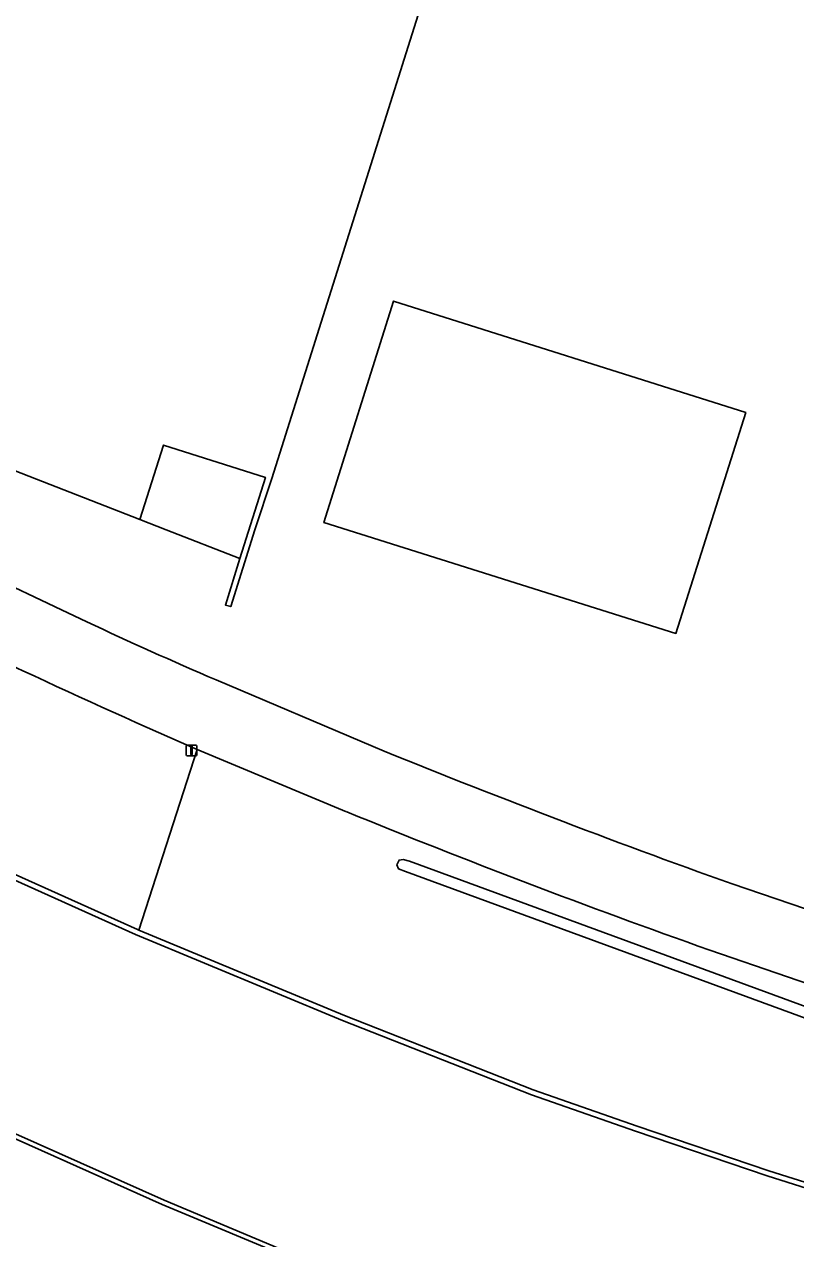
# Model space of a CAD drawing. Extents: x 157692 to 159674, y 381452 to 383291.
# Drawn here: x 158236.1 to 158309.2, y 382932.8 to 383047.9 of the extents above; entities that cross this region are included whole.
import ezdxf

# ---------------------------------------------------------------- set-up
doc = ezdxf.new("R2010")
doc.units = 0
for name, color, linetype in [('IMGEO_Erf', 7, 'Continuous'), ('IMGEO_Greppel_droge_sloot', 7, 'Continuous'), ('IMGEO_Groenvoorziening', 7, 'Continuous'), ('IMGEO_Kademuur', 7, 'Continuous'), ('IMGEO_Lichtmast', 7, 'Continuous'), ('IMGEO_Open_loods', 7, 'Continuous'), ('IMGEO_Pand', 7, 'Continuous'), ('IMGEO_Pand_overbouw', 7, 'Continuous'), ('IMGEO_Rijbaan_lokaal_open', 7, 'Continuous'), ('IMGEO_Waterloop', 7, 'Continuous')]:
    doc.layers.add(name, color=color, linetype=linetype)

msp = doc.modelspace()

# ---------------------------------------------------------------- linework, layer by layer
at = {"layer": 'IMGEO_Erf'}
for points in [[(158281.7, 383074.95), (158259.59, 383004.85), (158257.97, 383000), (158255.69, 382992.71), (158255.18, 382992.86), (158256.56, 382997.27), (158258.97, 383004.95), (158249.3, 383008.02), (158247.07, 383000.97), (158231.91, 383006.88)], [(158146.53, 383044.61), (158151.64, 383041.21), (158156.96, 383037.75), (158159.66, 383036.04), (158166.83, 383031.55), (158169.55, 383029.89), (158175.46, 383026.32), (158180.69, 383023.21), (158183.29, 383021.69), (158187.42, 383019.31), (158190.83, 383017.41), (158193.46, 383015.97), (158199.57, 383012.67), (158204.83, 383009.88), (158207.95, 383008.22), (158215.02, 383004.52), (158217.32, 383003.32), (158223.99, 382999.98), (158229.31, 382997.33), (158232.57, 382995.77), (158239.63, 382992.41), (158242.03, 382991.28)], [(158254.3, 382985.77), (158269.18, 382979.45)], [(158303.21, 382966.44), (158318.41, 382961.27)]]:
    msp.add_lwpolyline(points, dxfattribs=at)
msp.add_lwpolyline([(158297.87, 382990.18), (158264.51, 383000.68), (158271.11, 383021.66), (158304.49, 383011.1)], close=True, dxfattribs=at)
for centre, radius, start, end in [((158401.79, 383330.62), 375.07, 244.7901, 246.8434), ((158575.8, 383730.41), 811.15, 247.78958, 250.36263)]:
    msp.add_arc(centre, radius, start, end, dxfattribs=at)
at = {"layer": 'IMGEO_Greppel_droge_sloot'}
msp.add_lwpolyline([(158409.89, 382928.76), (158388.27, 382933.07), (158338.47, 382945.76), (158315.21, 382952.96), (158272.62, 382968.58), (158272.02, 382968.75), (158271.64, 382968.7), (158271.42, 382968.25), (158271.59, 382967.86), (158272.26, 382967.61), (158314.88, 382951.99), (158338.19, 382944.77), (158388.04, 382932.07), (158409.69, 382927.75), (158410.37, 382927.63), (158410.7, 382927.73), (158410.77, 382928.26), (158410.47, 382928.64)], close=True, dxfattribs=at)
at = {"layer": 'IMGEO_Groenvoorziening'}
for points in [[(158152.57, 383032.48), (158143.02, 383018.4), (158145.53, 383016.7), (158150.42, 383013.45), (158154.94, 383010.5), (158160.51, 383007.08), (158165.87, 383003.81), (158165.61, 383003.38), (158171.36, 383000), (158191.49, 382988.54), (158191.73, 382988.97), (158203.99, 382982.19), (158214.27, 382977.04), (158224.25, 382972.26), (158246.86, 382962.1), (158246.97, 382962.05), (158252.5, 382979.18), (158252.06, 382979.36)], [(158315.97, 382912.02), (158300.51, 382916.97), (158285.61, 382921.9), (158274.04, 382926.02), (158262.29, 382930.58), (158249.2, 382936.06), (158225.08, 382946.84), (158207.45, 382955.3), (158195.28, 382961.36), (158180.09, 382969.33), (158165.34, 382977.67), (158153.02, 382985.03), (158145.34, 382989.86)], [(158266.67, 382973.28), (158252.5, 382979.18), (158246.97, 382962.05), (158266.47, 382953.96), (158284.36, 382946.92), (158294.21, 382943.48), (158306.69, 382939.23), (158319.33, 382935.25), (158331.58, 382931.65), (158350.51, 382926.44), (158364.05, 382922.86), (158367.63, 382921.95), (158372.99, 382920.66), (158388.57, 382917.11), (158403.72, 382913.76), (158420.75, 382909.94), (158426.64, 382908.64), (158442.31, 382905.52), (158464.37, 382901.18), (158500.39, 382893.71), (158563.14, 382880.71), (158576.77, 382877.82), (158600.24, 382873.11), (158617.43, 382869.5)], [(158315.8, 382955.11), (158301.08, 382960.17)]]:
    msp.add_lwpolyline(points, dxfattribs=at)
msp.add_lwpolyline([(158409.89, 382928.76), (158410.47, 382928.64), (158410.77, 382928.26), (158410.7, 382927.73), (158410.37, 382927.63), (158409.69, 382927.75), (158388.04, 382932.07), (158338.19, 382944.77), (158314.88, 382951.99), (158272.26, 382967.61), (158271.59, 382967.86), (158271.42, 382968.25), (158271.64, 382968.7), (158272.02, 382968.75), (158272.62, 382968.58), (158315.21, 382952.96), (158338.47, 382945.76), (158388.27, 382933.07)], close=True, dxfattribs=at)
for centre, radius, start, end in [((158526.5, 383607.52), 685.49, 243.25234, 246.39984), ((158552.96, 383672.97), 756, 247.74752, 250.53871)]:
    msp.add_arc(centre, radius, start, end, dxfattribs=at)
at = {"layer": 'IMGEO_Kademuur'}
for points in [[(158145.34, 382989.86), (158153.02, 382985.03), (158165.34, 382977.67), (158180.09, 382969.33), (158195.28, 382961.36), (158207.45, 382955.3), (158225.08, 382946.84), (158249.2, 382936.06), (158262.29, 382930.58), (158274.04, 382926.02), (158285.61, 382921.9), (158300.51, 382916.97), (158315.97, 382912.02)], [(158316.1, 382912.42), (158300.64, 382917.37), (158285.75, 382922.3), (158274.18, 382926.42), (158262.45, 382930.97), (158249.36, 382936.45), (158225.26, 382947.22), (158207.63, 382955.68), (158195.47, 382961.74), (158180.29, 382969.7), (158165.55, 382978.03), (158153.24, 382985.39), (158145.57, 382990.22)], [(158319.33, 382935.25), (158306.69, 382939.23), (158294.21, 382943.48), (158284.36, 382946.92), (158266.47, 382953.96), (158246.97, 382962.05), (158246.86, 382962.1), (158224.25, 382972.26), (158214.27, 382977.04), (158203.99, 382982.19), (158191.73, 382988.97), (158191.49, 382988.54), (158203.76, 382981.75), (158214.05, 382976.6), (158224.04, 382971.81), (158246.67, 382961.64), (158266.28, 382953.49), (158284.18, 382946.45), (158294.05, 382943.01), (158306.54, 382938.76), (158319.19, 382934.77)]]:
    msp.add_lwpolyline(points, dxfattribs=at)
at = {"layer": 'IMGEO_Lichtmast'}
for p, q in [((158251.47, 382978.68), (158251.47, 382979.48)), ((158251.47, 382979.48), (158251.47, 382978.68)), ((158251.57, 382979.58), (158252.36, 382979.58)), ((158252.36, 382979.58), (158251.57, 382979.58)), ((158252.46, 382979.48), (158252.46, 382978.68)), ((158252.46, 382978.68), (158252.46, 382979.48)), ((158252.36, 382978.58), (158251.57, 382978.58)), ((158251.57, 382978.58), (158252.36, 382978.58))]:
    msp.add_line(p, q, dxfattribs=at)
msp.add_lwpolyline([(158251.89, 382979.46), (158252.04, 382979.46), (158252.04, 382978.71), (158251.89, 382978.71), (158251.89, 382979.46)], dxfattribs=at)
for centre, start, end in [((158251.57, 382979.48), 90, 180), ((158251.57, 382979.48), 90, 180), ((158252.36, 382979.48), 0, 90), ((158252.36, 382979.48), 360, 90), ((158251.57, 382978.68), 180, 270), ((158251.57, 382978.68), 180, 270), ((158252.36, 382978.68), 270, 0), ((158252.36, 382978.68), 270, 0)]:
    msp.add_arc(centre, 0.1, start, end, dxfattribs=at)
at = {"layer": 'IMGEO_Open_loods'}
msp.add_lwpolyline([(158304.49, 383011.1), (158271.11, 383021.66), (158264.51, 383000.68), (158297.87, 382990.18)], close=True, dxfattribs=at)
at = {"layer": 'IMGEO_Pand'}
msp.add_lwpolyline([(158231.91, 383006.88), (158247.07, 383000.97), (158249.3, 383008.02), (158258.97, 383004.95), (158256.56, 382997.27), (158255.18, 382992.86), (158255.69, 382992.71), (158257.97, 383000), (158259.59, 383004.85), (158281.7, 383074.95)], dxfattribs=at)
at = {"layer": 'IMGEO_Pand_overbouw'}
msp.add_lwpolyline([(158247.07, 383000.97), (158249.56, 383000), (158256.56, 382997.27), (158258.97, 383004.95), (158249.3, 383008.02)], close=True, dxfattribs=at)
at = {"layer": 'IMGEO_Rijbaan_lokaal_open'}
for points in [[(158242.03, 382991.28), (158239.63, 382992.41), (158232.57, 382995.77), (158229.31, 382997.33), (158223.99, 382999.98), (158217.32, 383003.32), (158215.02, 383004.52), (158207.95, 383008.22), (158204.83, 383009.88), (158199.57, 383012.67), (158193.46, 383015.97), (158190.83, 383017.41), (158187.42, 383019.31), (158183.29, 383021.69), (158180.69, 383023.21), (158175.46, 383026.32), (158169.55, 383029.89), (158166.83, 383031.55), (158159.66, 383036.04), (158156.96, 383037.75), (158151.64, 383041.21), (158146.53, 383044.61)], [(158269.18, 382979.45), (158254.3, 382985.77)], [(158252.06, 382979.36), (158252.5, 382979.18), (158266.67, 382973.28)], [(158318.41, 382961.27), (158303.21, 382966.44)], [(158301.08, 382960.17), (158315.8, 382955.11)]]:
    msp.add_lwpolyline(points, dxfattribs=at)
for centre, radius, start, end in [((158526.5, 383607.52), 685.49, 243.25234, 246.39984), ((158401.79, 383330.62), 375.07, 244.7901, 246.8434), ((158575.8, 383730.41), 811.15, 247.78958, 250.36263), ((158552.96, 383672.97), 756, 247.74752, 250.53871)]:
    msp.add_arc(centre, radius, start, end, dxfattribs=at)
at = {"layer": 'IMGEO_Waterloop'}
for points in [[(158319.19, 382934.77), (158306.54, 382938.76), (158294.05, 382943.01), (158284.18, 382946.45), (158266.28, 382953.49), (158246.67, 382961.64), (158224.04, 382971.81), (158214.05, 382976.6), (158203.76, 382981.75), (158191.49, 382988.54), (158171.36, 383000), (158165.61, 383003.38), (158160.25, 383006.65), (158154.68, 383010.08), (158150.14, 383013.03), (158145.25, 383016.29)], [(158145.57, 382990.22), (158153.24, 382985.39), (158165.55, 382978.03), (158180.29, 382969.7), (158195.47, 382961.74), (158207.63, 382955.68), (158225.26, 382947.22), (158249.36, 382936.45), (158262.45, 382930.97), (158274.18, 382926.42), (158285.75, 382922.3), (158300.64, 382917.37), (158316.1, 382912.42)]]:
    msp.add_lwpolyline(points, dxfattribs=at)

doc.saveas('drawing.dxf')
